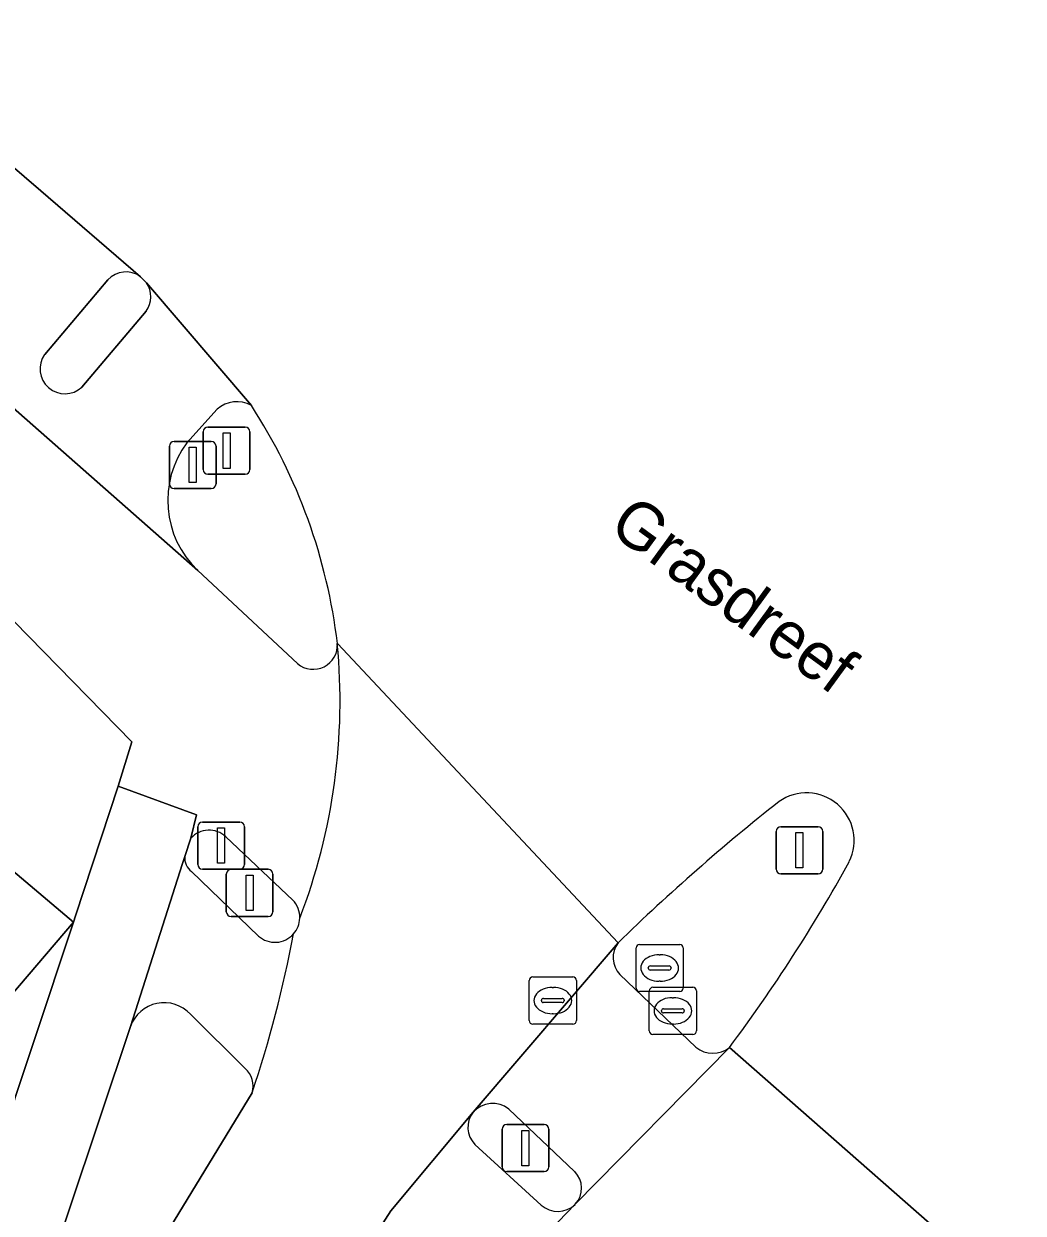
# Model space of a CAD drawing. Extents: x 156412 to 157779, y 382335 to 383768.
# Drawn here: x 157051.42 to 157072.64, y 382800.53 to 382825.77 of the extents above; entities that cross this region are included whole.
import ezdxf

# ---------------------------------------------------------------- set-up
doc = ezdxf.new("R2010")
doc.units = 0
for name, color, linetype in [('IMGEO_Drukknoppaal', 7, 'Continuous'), ('IMGEO_Erf', 7, 'Continuous'), ('IMGEO_Fietspad_gesloten', 7, 'Continuous'), ('IMGEO_Fietspad_open', 7, 'Continuous'), ('IMGEO_Kolk', 7, 'Continuous'), ('IMGEO_Lichtmast', 7, 'Continuous'), ('IMGEO_Openbare_ruimte_label', 7, 'Continuous'), ('IMGEO_Rijbaan_lokaal_gesloten', 7, 'Continuous'), ('IMGEO_Rijbaan_regionaal_gesloten', 7, 'Continuous'), ('IMGEO_Rioolput', 7, 'Continuous'), ('IMGEO_Verkeerseiland_gesloten', 7, 'Continuous'), ('IMGEO_Verkeerseiland_open', 7, 'Continuous'), ('IMGEO_Verkeersregelinstallatiepaal', 7, 'Continuous'), ('IMGEO_Voetpad_open', 7, 'Continuous')]:
    doc.layers.add(name, color=color, linetype=linetype)

msp = doc.modelspace()

# ---------------------------------------------------------------- linework, layer by layer
at = {"layer": 'IMGEO_Drukknoppaal'}
for p, q in [((157054.613, 382816.91), (157055.403, 382816.91)), ((157055.403, 382816.91), (157054.613, 382816.91)), ((157054.513, 382816.01), (157054.513, 382816.81)), ((157054.513, 382816.81), (157054.513, 382816.01)), ((157055.503, 382816.81), (157055.503, 382816.01)), ((157055.503, 382816.01), (157055.503, 382816.81)), ((157055.403, 382815.91), (157054.613, 382815.91)), ((157054.613, 382815.91), (157055.403, 382815.91)), ((157055.215, 382808.834), (157056.005, 382808.834)), ((157056.005, 382808.834), (157055.215, 382808.834)), ((157055.115, 382807.934), (157055.115, 382808.734)), ((157055.115, 382808.734), (157055.115, 382807.934)), ((157056.105, 382808.734), (157056.105, 382807.934)), ((157056.105, 382807.934), (157056.105, 382808.734)), ((157056.005, 382807.834), (157055.215, 382807.834)), ((157055.215, 382807.834), (157056.005, 382807.834))]:
    msp.add_line(p, q, dxfattribs=at)
for points in [[(157054.933, 382816.785), (157055.083, 382816.785), (157055.083, 382816.035), (157054.933, 382816.035), (157054.933, 382816.785)], [(157055.535, 382808.709), (157055.685, 382808.709), (157055.685, 382807.959), (157055.535, 382807.959), (157055.535, 382808.709)]]:
    msp.add_lwpolyline(points, dxfattribs=at)
for centre, start, end in [((157054.613, 382816.81), 90, 180), ((157054.613, 382816.81), 90, 180), ((157055.403, 382816.81), 0, 90), ((157055.403, 382816.81), 360, 90), ((157054.613, 382816.01), 180, 270), ((157054.613, 382816.01), 180, 270), ((157055.403, 382816.01), 270, 0), ((157055.403, 382816.01), 270, 0), ((157055.215, 382808.734), 90, 180), ((157055.215, 382808.734), 90, 180), ((157056.005, 382808.734), 0, 90), ((157056.005, 382808.734), 360, 90), ((157055.215, 382807.934), 180, 270), ((157055.215, 382807.934), 180, 270), ((157056.005, 382807.934), 270, 0), ((157056.005, 382807.934), 270, 0)]:
    msp.add_arc(centre, 0.1, start, end, dxfattribs=at)
at = {"layer": 'IMGEO_Erf'}
msp.add_lwpolyline([(157000, 382851.126), (156988.027, 382861.266), (156983.836, 382860.322), (156945.662, 382851.459), (156966.822, 382759.288), (156968.984, 382750), (156976.601, 382717.276), (157000, 382744.884), (157004.336, 382750), (157004.803, 382750.551), (157041.321, 382793.644), (157052.477, 382806.707), (157037.953, 382818.984), (157034.372, 382822.017), (157032.691, 382823.44)], close=True, dxfattribs=at)
at = {"layer": 'IMGEO_Fietspad_gesloten'}
for points in [[(157000, 382858.335), (157003.414, 382855.333), (157019.915, 382841.365), (157038.617, 382825.406), (157038.906, 382825.171), (157041.277, 382823.243), (157041.521, 382822.993), (157053.712, 382810.538), (157053.424, 382809.597), (157055.088, 382808.988), (157054.971, 382808.492)], [(157057.235, 382812.195), (157055.114, 382814.174), (157048.576, 382819.923), (157045.729, 382822.419), (157042.831, 382825.236), (157040.215, 382827.472), (157029.109, 382836.876), (157008.381, 382854.428)], [(157053.9, 382820.406), (157051.785, 382822.225), (157051.075, 382822.836), (157048.576, 382819.923), (157055.114, 382814.174)], [(157051.865, 382818.755), (157053.203, 382820.339)], [(157056.253, 382817.672), (157054.025, 382820.278)], [(157054.019, 382819.672), (157052.655, 382818.062)], [(157054.886, 382816.882), (157055.524, 382817.592)], [(157055.709, 382808.521), (157057.133, 382807.177)]]:
    msp.add_lwpolyline(points, dxfattribs=at)
for centre, radius, start, end in [((157053.589, 382819.98), 0.527, 53.8635, 137.118), ((157053.586, 382819.979), 0.531, 324.6168, 34.2486), ((157052.295, 382818.449), 0.528, 144.5861, 312.8984), ((157055.944, 382817.128), 0.626, 60.3996, 132.1255), ((157056.526, 382815.657), 2.048, 143.2393, 226.3861), ((157057.566, 382812.588), 0.514, 229.9001, 3.5554), ((157045.277, 382811.404), 12.859, 338.9935, 5.427), ((157055.354, 382808.146), 0.516, 46.5494, 137.9512), ((157056.764, 382806.813), 0.519, 357.9224, 44.593)]:
    msp.add_arc(centre, radius, start, end, dxfattribs=at)
at = {"layer": 'IMGEO_Fietspad_open'}
msp.add_lwpolyline([(157054.839, 382808.105), (157054.971, 382808.492), (157055.088, 382808.988), (157053.424, 382809.597), (157052.522, 382806.841), (157052.477, 382806.707), (157050.805, 382801.706), (157049.3, 382797.204), (157051.061, 382796.651), (157053.687, 382804.496), (157054.791, 382807.955)], close=True, dxfattribs=at)
for points in [[(157064.038, 382806.274), (157060.961, 382802.675)], [(157065.69, 382804.057), (157064.077, 382805.599)], [(157063.129, 382800.722), (157066.402, 382804.051)], [(157061.721, 382802.743), (157063.117, 382801.42)]]:
    msp.add_lwpolyline(points, dxfattribs=at)
for centre, radius, start, end in [((157064.449, 382805.959), 0.517, 142.507, 224.1065), ((157066.05, 382804.489), 0.562, 230.2505, 308.7839), ((157061.377, 382802.31), 0.553, 51.5008, 138.7249), ((157062.762, 382801.065), 0.503, 316.9884, 44.9815)]:
    msp.add_arc(centre, radius, start, end, dxfattribs=at)
at = {"layer": 'IMGEO_Kolk'}
for p, q in [((157064.777, 382805.327), (157065.629, 382805.327)), ((157064.702, 382804.401), (157064.702, 382805.253)), ((157065.19, 382805.107), (157065.215, 382805.107)), ((157065.703, 382805.253), (157065.703, 382804.401)), ((157064.961, 382804.821), (157064.961, 382804.833)), ((157065.399, 382804.784), (157065.001, 382804.784)), ((157065.004, 382804.87), (157065.402, 382804.87)), ((157065.445, 382804.833), (157065.445, 382804.821)), ((157065.213, 382804.547), (157065.188, 382804.547)), ((157065.629, 382804.327), (157064.777, 382804.327))]:
    msp.add_line(p, q, dxfattribs=at)
for points in [[(157064.777, 382805.327), (157065.629, 382805.327)], [(157064.702, 382804.401), (157064.702, 382805.253)], [(157065.703, 382805.253), (157065.703, 382804.401)], [(157065.629, 382804.327), (157064.777, 382804.327)]]:
    msp.add_lwpolyline(points, dxfattribs=at)
for centre, radius, start, end in [((157064.779, 382805.251), 0.0765, 91.552, 178.448), ((157064.779, 382805.251), 0.0765, 91.552, 178.448), ((157065.627, 382805.251), 0.0765, 1.552, 88.448), ((157065.627, 382805.251), 0.0765, 1.552, 88.448), ((157065.001, 382804.83), 0.0403, 85.8775, 175.7526), ((157064.998, 382804.82), 0.0366, 178.938, 274.7102), ((157065.402, 382804.827), 0.043, 264.8664, 352.4533), ((157065.406, 382804.832), 0.0386, 1.7309, 96.639), ((157064.779, 382804.403), 0.0765, 181.552, 268.448), ((157064.779, 382804.403), 0.0765, 181.552, 268.448), ((157065.627, 382804.403), 0.0765, 271.552, 358.448), ((157065.627, 382804.403), 0.0765, 271.552, 358.448)]:
    msp.add_arc(centre, radius, start, end, dxfattribs=at)
for centre, major_axis, ratio, start_param, end_param in [((157065.189, 382804.827), (-0.387, 0.002), 0.722429, 4.712389, 7.853982), ((157065.214, 382804.827), (-0.39, 0.002), 0.717154, 1.570796, 4.712389)]:
    msp.add_ellipse(centre, major_axis=major_axis, ratio=ratio, start_param=start_param, end_param=end_param, dxfattribs=at)
at = {"layer": 'IMGEO_Lichtmast'}
for p, q in [((157067.395, 382807.835), (157067.395, 382808.635)), ((157067.395, 382808.635), (157067.395, 382807.835)), ((157067.495, 382808.735), (157068.285, 382808.735)), ((157068.285, 382808.735), (157067.495, 382808.735)), ((157068.385, 382808.635), (157068.385, 382807.835)), ((157068.385, 382807.835), (157068.385, 382808.635)), ((157068.285, 382807.735), (157067.495, 382807.735)), ((157067.495, 382807.735), (157068.285, 382807.735))]:
    msp.add_line(p, q, dxfattribs=at)
msp.add_lwpolyline([(157067.815, 382808.61), (157067.965, 382808.61), (157067.965, 382807.86), (157067.815, 382807.86), (157067.815, 382808.61)], dxfattribs=at)
for centre, start, end in [((157067.495, 382808.635), 90, 180), ((157067.495, 382808.635), 90, 180), ((157068.285, 382808.635), 0, 90), ((157068.285, 382808.635), 360, 90), ((157067.495, 382807.835), 180, 270), ((157067.495, 382807.835), 180, 270), ((157068.285, 382807.835), 270, 0), ((157068.285, 382807.835), 270, 0)]:
    msp.add_arc(centre, 0.1, start, end, dxfattribs=at)
at = {"layer": 'IMGEO_Rijbaan_lokaal_gesloten'}
for points in [[(157055.834, 382796.24), (157058.481, 382799.633), (157058.986, 382800.232), (157059.214, 382800.582), (157060.961, 382802.675), (157064.038, 382806.274), (157058.079, 382812.62)], [(157072.272, 382798.514), (157072.641, 382798.578), (157066.402, 382804.051), (157063.129, 382800.722), (157061.313, 382798.847), (157060.884, 382798.472), (157057.3, 382794.861)], [(157056.267, 382803.087), (157054.158, 382799.626), (157052, 382796.29)]]:
    msp.add_lwpolyline(points, dxfattribs=at)
for centre, radius, start, end in [((157045.277, 382811.404), 12.859, 338.9935, 5.427), ((157056.765, 382806.806), 0.517, 317.7757, 358.6215), ((157033.264, 382810.898), 24.293, 341.2443, 349.4711)]:
    msp.add_arc(centre, radius, start, end, dxfattribs=at)
at = {"layer": 'IMGEO_Rijbaan_regionaal_gesloten'}
for points in [[(157065.236, 382828.332), (157062.678, 382830.364), (157062.324, 382830.645), (157059.597, 382832.812), (157056.739, 382835.252), (157054.556, 382832.705), (157052.459, 382830.26), (157050.347, 382827.796), (157048.179, 382825.267), (157051.075, 382822.836), (157051.785, 382822.225), (157053.9, 382820.406), (157054.025, 382820.278), (157056.253, 382817.672)], [(157058.079, 382812.62), (157064.038, 382806.274)], [(157066.402, 382804.051), (157072.641, 382798.578)]]:
    msp.add_lwpolyline(points, dxfattribs=at)
for centre, radius, start, end in [((157046.346, 382811.235), 11.814, 6.7313, 33.0126), ((157068.039, 382808.44), 1.013, 333.8136, 125.1548), ((157094.979, 382774.399), 44.422, 128.2851, 134.1484), ((157039.16, 382824.439), 34.027, 323.189, 331.097)]:
    msp.add_arc(centre, radius, start, end, dxfattribs=at)
at = {"layer": 'IMGEO_Rioolput'}
for p, q in [((157064.422, 382805.311), (157064.422, 382806.163)), ((157064.497, 382806.237), (157065.349, 382806.237)), ((157065.423, 382806.163), (157065.423, 382805.311)), ((157064.724, 382805.78), (157065.122, 382805.78)), ((157064.91, 382806.017), (157064.935, 382806.017)), ((157062.228, 382805.546), (157063.08, 382805.546)), ((157064.681, 382805.731), (157064.681, 382805.743)), ((157065.119, 382805.694), (157064.721, 382805.694)), ((157065.165, 382805.743), (157065.165, 382805.731)), ((157062.153, 382804.62), (157062.153, 382805.472)), ((157062.641, 382805.326), (157062.666, 382805.326)), ((157063.154, 382805.472), (157063.154, 382804.62)), ((157064.933, 382805.457), (157064.908, 382805.457)), ((157062.412, 382805.04), (157062.412, 382805.052)), ((157062.455, 382805.089), (157062.853, 382805.089)), ((157062.896, 382805.052), (157062.896, 382805.04)), ((157065.349, 382805.237), (157064.497, 382805.237)), ((157062.85, 382805.003), (157062.452, 382805.003)), ((157063.08, 382804.546), (157062.228, 382804.546)), ((157062.664, 382804.766), (157062.639, 382804.766))]:
    msp.add_line(p, q, dxfattribs=at)
for points in [[(157064.422, 382805.311), (157064.422, 382806.163)], [(157064.497, 382806.237), (157065.349, 382806.237)], [(157065.423, 382806.163), (157065.423, 382805.311)], [(157062.228, 382805.546), (157063.08, 382805.546)], [(157062.153, 382804.62), (157062.153, 382805.472)], [(157063.154, 382805.472), (157063.154, 382804.62)], [(157065.349, 382805.237), (157064.497, 382805.237)], [(157063.08, 382804.546), (157062.228, 382804.546)]]:
    msp.add_lwpolyline(points, dxfattribs=at)
for centre, radius, start, end in [((157064.499, 382806.161), 0.0765, 91.552, 178.448), ((157064.499, 382806.161), 0.0765, 91.552, 178.448), ((157065.347, 382806.161), 0.0765, 1.552, 88.448), ((157065.347, 382806.161), 0.0765, 1.552, 88.448), ((157064.721, 382805.74), 0.0403, 85.8775, 175.7526), ((157065.126, 382805.742), 0.0386, 1.7309, 96.639), ((157062.23, 382805.47), 0.0765, 91.552, 178.448), ((157062.23, 382805.47), 0.0765, 91.552, 178.448), ((157063.078, 382805.47), 0.0765, 1.552, 88.448), ((157063.078, 382805.47), 0.0765, 1.552, 88.448), ((157064.718, 382805.73), 0.0366, 178.938, 274.7102), ((157065.122, 382805.737), 0.043, 264.8664, 352.4533), ((157064.499, 382805.313), 0.0765, 181.552, 268.448), ((157064.499, 382805.313), 0.0765, 181.552, 268.448), ((157065.347, 382805.313), 0.0765, 271.552, 358.448), ((157065.347, 382805.313), 0.0765, 271.552, 358.448), ((157062.452, 382805.049), 0.0403, 85.8775, 175.7526), ((157062.449, 382805.039), 0.0366, 178.938, 274.7102), ((157062.853, 382805.046), 0.043, 264.8664, 352.4533), ((157062.857, 382805.051), 0.0386, 1.7309, 96.639), ((157062.23, 382804.622), 0.0765, 181.552, 268.448), ((157062.23, 382804.622), 0.0765, 181.552, 268.448), ((157063.078, 382804.622), 0.0765, 271.552, 358.448), ((157063.078, 382804.622), 0.0765, 271.552, 358.448)]:
    msp.add_arc(centre, radius, start, end, dxfattribs=at)
for centre, major_axis, ratio, start_param, end_param in [((157064.909, 382805.737), (-0.387, 0.002), 0.722429, 4.712389, 7.853982), ((157064.934, 382805.737), (-0.39, 0.002), 0.717154, 1.570796, 4.712389), ((157062.64, 382805.046), (-0.387, 0.002), 0.722429, 4.712389, 7.853982), ((157062.665, 382805.046), (-0.39, 0.002), 0.717154, 1.570796, 4.712389)]:
    msp.add_ellipse(centre, major_axis=major_axis, ratio=ratio, start_param=start_param, end_param=end_param, dxfattribs=at)
at = {"layer": 'IMGEO_Verkeerseiland_gesloten'}
for points in [[(157053.203, 382820.339), (157051.865, 382818.755)], [(157054.025, 382820.278), (157053.9, 382820.406)], [(157052.655, 382818.062), (157054.019, 382819.672)], [(157055.524, 382817.592), (157054.886, 382816.882)], [(157055.114, 382814.174), (157057.235, 382812.195)], [(157064.077, 382805.599), (157065.69, 382804.057)]]:
    msp.add_lwpolyline(points, dxfattribs=at)
for centre, radius, start, end in [((157053.589, 382819.98), 0.527, 53.8635, 137.118), ((157053.586, 382819.979), 0.531, 324.6168, 34.2486), ((157052.295, 382818.449), 0.528, 144.5861, 312.8984), ((157055.944, 382817.128), 0.626, 60.3996, 132.1255), ((157046.346, 382811.235), 11.814, 6.7313, 33.0126), ((157056.526, 382815.657), 2.048, 143.2393, 226.3861), ((157057.566, 382812.588), 0.514, 229.9001, 3.5554), ((157068.039, 382808.44), 1.013, 333.8136, 125.1548), ((157094.979, 382774.399), 44.422, 128.2851, 134.1484), ((157039.16, 382824.439), 34.027, 323.189, 331.097), ((157064.449, 382805.959), 0.517, 142.507, 224.1065), ((157066.05, 382804.489), 0.562, 230.2505, 308.7839)]:
    msp.add_arc(centre, radius, start, end, dxfattribs=at)
at = {"layer": 'IMGEO_Verkeerseiland_open'}
for points in [[(157054.971, 382808.492), (157054.839, 382808.105)], [(157057.133, 382807.177), (157055.709, 382808.521)], [(157054.985, 382807.784), (157056.406, 382806.414)], [(157056.122, 382803.606), (157054.959, 382804.756)], [(157053.687, 382804.496), (157051.061, 382796.651)], [(157052, 382796.29), (157054.158, 382799.626), (157056.267, 382803.087)], [(157063.117, 382801.42), (157061.721, 382802.743)], [(157060.999, 382801.993), (157062.406, 382800.706)]]:
    msp.add_lwpolyline(points, dxfattribs=at)
for centre, radius, start, end in [((157055.354, 382808.146), 0.516, 46.5494, 137.9512), ((157055.199, 382808.075), 0.362, 175.2801, 233.6347), ((157056.764, 382806.813), 0.519, 357.9224, 44.593), ((157056.765, 382806.806), 0.517, 317.7757, 358.6215), ((157056.755, 382806.805), 0.524, 228.2586, 318.6825), ((157054.401, 382804.242), 0.758, 42.676, 160.4285), ((157055.804, 382803.237), 0.487, 341.993, 49.2259), ((157061.377, 382802.31), 0.553, 51.5008, 138.7249), ((157061.37, 382802.356), 0.519, 142.0424, 224.3359), ((157062.762, 382801.065), 0.503, 316.9884, 44.9815), ((157062.759, 382801.099), 0.529, 228.1008, 314.4347)]:
    msp.add_arc(centre, radius, start, end, dxfattribs=at)
at = {"layer": 'IMGEO_Verkeersregelinstallatiepaal'}
for p, q in [((157055.332, 382817.214), (157056.122, 382817.214)), ((157056.122, 382817.214), (157055.332, 382817.214)), ((157055.232, 382816.314), (157055.232, 382817.114)), ((157055.232, 382817.114), (157055.232, 382816.314)), ((157056.222, 382817.114), (157056.222, 382816.314)), ((157056.222, 382816.314), (157056.222, 382817.114)), ((157056.122, 382816.214), (157055.332, 382816.214)), ((157055.332, 382816.214), (157056.122, 382816.214)), ((157055.821, 382807.831), (157056.611, 382807.831)), ((157056.611, 382807.831), (157055.821, 382807.831)), ((157055.721, 382806.931), (157055.721, 382807.731)), ((157055.721, 382807.731), (157055.721, 382806.931)), ((157056.711, 382807.731), (157056.711, 382806.931)), ((157056.711, 382806.931), (157056.711, 382807.731)), ((157056.611, 382806.831), (157055.821, 382806.831)), ((157055.821, 382806.831), (157056.611, 382806.831)), ((157061.577, 382801.515), (157061.577, 382802.315)), ((157061.577, 382802.315), (157061.577, 382801.515)), ((157061.677, 382802.415), (157062.467, 382802.415)), ((157062.467, 382802.415), (157061.677, 382802.415)), ((157062.567, 382802.315), (157062.567, 382801.515)), ((157062.567, 382801.515), (157062.567, 382802.315)), ((157062.467, 382801.415), (157061.677, 382801.415)), ((157061.677, 382801.415), (157062.467, 382801.415))]:
    msp.add_line(p, q, dxfattribs=at)
for points in [[(157055.652, 382817.089), (157055.802, 382817.089), (157055.802, 382816.339), (157055.652, 382816.339), (157055.652, 382817.089)], [(157056.141, 382807.706), (157056.291, 382807.706), (157056.291, 382806.956), (157056.141, 382806.956), (157056.141, 382807.706)], [(157061.997, 382802.29), (157062.147, 382802.29), (157062.147, 382801.54), (157061.997, 382801.54), (157061.997, 382802.29)]]:
    msp.add_lwpolyline(points, dxfattribs=at)
for centre, start, end in [((157055.332, 382817.114), 90, 180), ((157055.332, 382817.114), 90, 180), ((157056.122, 382817.114), 0, 90), ((157056.122, 382817.114), 360, 90), ((157055.332, 382816.314), 180, 270), ((157055.332, 382816.314), 180, 270), ((157056.122, 382816.314), 270, 0), ((157056.122, 382816.314), 270, 0), ((157055.821, 382807.731), 90, 180), ((157055.821, 382807.731), 90, 180), ((157056.611, 382807.731), 0, 90), ((157056.611, 382807.731), 360, 90), ((157055.821, 382806.931), 180, 270), ((157055.821, 382806.931), 180, 270), ((157056.611, 382806.931), 270, 0), ((157056.611, 382806.931), 270, 0), ((157061.677, 382802.315), 90, 180), ((157061.677, 382802.315), 90, 180), ((157062.467, 382802.315), 0, 90), ((157062.467, 382802.315), 360, 90), ((157061.677, 382801.515), 180, 270), ((157061.677, 382801.515), 180, 270), ((157062.467, 382801.515), 270, 0), ((157062.467, 382801.515), 270, 0)]:
    msp.add_arc(centre, 0.1, start, end, dxfattribs=at)
at = {"layer": 'IMGEO_Voetpad_open'}
for points in [[(156985.884, 382863.097), (156988.027, 382861.266), (157000, 382851.126), (157032.691, 382823.44), (157034.372, 382822.017), (157037.953, 382818.984), (157052.477, 382806.707), (157052.522, 382806.841), (157053.424, 382809.597), (157053.712, 382810.538), (157041.521, 382822.993), (157041.277, 382823.243), (157038.906, 382825.171), (157038.578, 382824.782), (157037.636, 382823.666), (157026.185, 382833.362), (157001.505, 382854.26), (157000, 382855.475)], [(157054.839, 382808.105), (157054.791, 382807.955), (157053.687, 382804.496)], [(157056.406, 382806.414), (157054.985, 382807.784)], [(157035.786, 382783.953), (157050.805, 382801.706), (157052.477, 382806.707), (157041.321, 382793.644)], [(157054.959, 382804.756), (157056.122, 382803.606)], [(157060.961, 382802.675), (157059.214, 382800.582), (157058.986, 382800.232)], [(157062.406, 382800.706), (157060.999, 382801.993)], [(157060.884, 382798.472), (157061.313, 382798.847), (157063.129, 382800.722)]]:
    msp.add_lwpolyline(points, dxfattribs=at)
for centre, radius, start, end in [((157055.199, 382808.075), 0.362, 175.2801, 233.6347), ((157033.264, 382810.898), 24.293, 341.2443, 349.4711), ((157056.755, 382806.805), 0.524, 228.2586, 318.6825), ((157054.401, 382804.242), 0.758, 42.676, 160.4285), ((157055.804, 382803.237), 0.487, 341.993, 49.2259), ((157061.37, 382802.356), 0.519, 142.0424, 224.3359), ((157062.759, 382801.099), 0.529, 228.1008, 314.4347)]:
    msp.add_arc(centre, radius, start, end, dxfattribs=at)

# ---------------------------------------------------------------- texts
at = {"layer": 'IMGEO_Openbare_ruimte_label'}
msp.add_text('Grasdreef', height=1, rotation=323.8632, dxfattribs=at).set_placement((157063.802, 382815.015))

doc.saveas('drawing.dxf')
